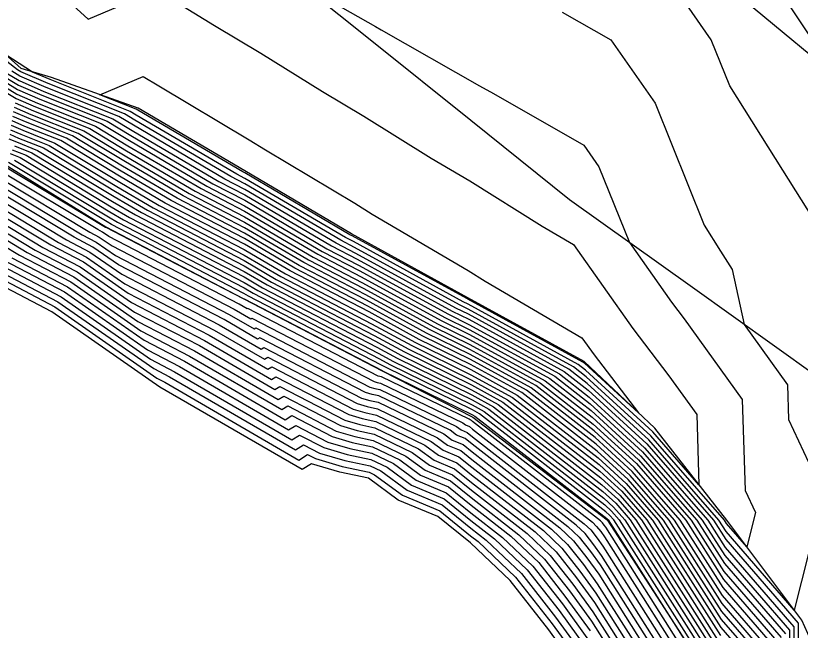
# Model space of a CAD drawing. Extents: x 2188792 to 2191981, y 386090 to 389710.
# Drawn here: x 2189610.3 to 2189658.36, y 387148.12 to 387185.79 of the extents above; entities that cross this region are included whole.
import ezdxf

# ---------------------------------------------------------------- set-up
doc = ezdxf.new("R2010")
doc.units = 0
for name, color, linetype in [('DTM Contours Major', 7, 'Continuous'), ('DTM Contours Minor', 7, 'Continuous'), ('PH Exist DTM Breakline', 7, 'Continuous')]:
    doc.layers.add(name, color=color, linetype=linetype)

msp = doc.modelspace()

# ---------------------------------------------------------------- linework, layer by layer
at = {"layer": 'DTM Contours Major'}
for points in [[(2189660.644, 387182.016), (2189657.399, 387186.906), (2189656.467, 387190.749), (2189655.733, 387192.283), (2189649.822, 387196.392), (2189648.124, 387197.38), (2189642.976, 387200.921), (2189640.343, 387202.371), (2189636.297, 387205.111), (2189632.232, 387207.162), (2189630.076, 387207.774), (2189625.259, 387210.68), (2189623.827, 387211.413), (2189623.623, 387211.432), (2189615.573, 387216.185), (2189614.132, 387216.052), (2189607.523, 387219.388)], [(2189609.377, 387182.194), (2189610.459, 387181.538), (2189611.9, 387180.916), (2189615.896, 387179.323), (2189617.344, 387178.449), (2189622.379, 387175.487), (2189624.323, 387174.476), (2189629.361, 387171.512), (2189631.299, 387170.505), (2189636.802, 387167.489), (2189638.06, 387166.873), (2189643.601, 387163.835), (2189645.43, 387162.417), (2189648.823, 387159.307), (2189652.697, 387154.867), (2189653.764, 387153.188), (2189657.968, 387148.339), (2189657.964, 387146.175)], [(2189645.042, 387164.553), (2189637.997, 387168.415), (2189637.925, 387168.45), (2189630.898, 387172.301), (2189630.772, 387172.367), (2189624.335, 387176.154), (2189624.205, 387176.222), (2189617.77, 387180.007), (2189617.67, 387180.067), (2189615.46, 387180.949), (2189618.11, 387182.072), (2189619.056, 387181.486), (2189624.591, 387178.182), (2189625.592, 387177.56), (2189631.067, 387174.293), (2189632.133, 387173.628), (2189638.02, 387170.176), (2189639.053, 387169.528), (2189644.985, 387166.055), (2189645.723, 387165.004), (2189648.441, 387161.449), (2189645.131, 387164.484), (2189645.042, 387164.553)], [(2189656.657, 387147.247), (2189653.628, 387150.741), (2189651, 387154.874), (2189648.19, 387158.094), (2189645.729, 387160.35), (2189642.16, 387163.117), (2189638.122, 387165.331), (2189635.679, 387166.528), (2189631.7, 387168.709), (2189627.951, 387170.657), (2189624.31, 387172.799), (2189620.553, 387174.752), (2189616.918, 387176.89), (2189614.122, 387178.579), (2189611.253, 387179.723), (2189610.219, 387180.169)], [(2189609.978, 387178.8), (2189610.606, 387178.529), (2189612.347, 387177.835), (2189616.492, 387175.331), (2189618.726, 387174.017), (2189624.298, 387171.121), (2189626.541, 387169.802), (2189632.1, 387166.912), (2189634.555, 387165.567), (2189638.185, 387163.789), (2189640.719, 387162.4), (2189646.028, 387158.283), (2189647.557, 387156.882), (2189649.302, 387154.881), (2189653.492, 387148.293), (2189655.346, 387146.154)], [(2189609.959, 387177.335), (2189610.573, 387177.091), (2189616.066, 387173.773), (2189616.9, 387173.282), (2189624.286, 387169.444), (2189625.13, 387168.947), (2189632.501, 387165.116), (2189633.432, 387164.606), (2189638.248, 387162.247), (2189639.278, 387161.682), (2189646.326, 387156.216), (2189646.924, 387155.669), (2189647.605, 387154.888), (2189653.356, 387145.845)], [(2189609.352, 387175.825), (2189614.844, 387172.527), (2189615.418, 387172.225), (2189616.207, 387171.676), (2189623.677, 387167.799), (2189624.696, 387167.207), (2189624.763, 387167.248), (2189632.247, 387163.363), (2189632.447, 387163.305), (2189632.649, 387163.262), (2189637.683, 387160.833), (2189637.857, 387160.705), (2189638.088, 387160.609), (2189638.277, 387160.455), (2189645.62, 387154.74), (2189645.881, 387154.493), (2189646.135, 387154.168), (2189646.36, 387153.857), (2189652.258, 387144.532)], [(2189608.792, 387173.938), (2189612.447, 387171.743), (2189614.445, 387170.695), (2189617.186, 387168.785), (2189622.157, 387166.205), (2189625.748, 387164.118), (2189625.983, 387164.262), (2189630.964, 387161.677), (2189631.68, 387161.469), (2189632.401, 387161.316), (2189635.751, 387159.7), (2189636.478, 387159.166), (2189637.444, 387158.762), (2189638.235, 387158.12), (2189643.122, 387154.317), (2189644.108, 387153.38), (2189645.071, 387152.152), (2189645.921, 387150.976), (2189649.847, 387144.77)], [(2189610.051, 387170.959), (2189613.471, 387169.164), (2189618.165, 387165.894), (2189620.638, 387164.611), (2189626.799, 387161.029), (2189627.203, 387161.277), (2189629.681, 387159.991), (2189630.912, 387159.633), (2189632.152, 387159.37), (2189633.819, 387158.566), (2189635.099, 387157.627), (2189636.8, 387156.916), (2189638.192, 387155.785), (2189640.623, 387153.893), (2189642.335, 387152.268), (2189644.006, 387150.136), (2189645.482, 387148.095)]]:
    msp.add_lwpolyline(points, dxfattribs=at)
at = {"layer": 'DTM Contours Minor'}
for points in [[(2189659.58, 387172.679), (2189657.295, 387176.315), (2189654.04, 387181.492), (2189652.902, 387184.314), (2189648.424, 387190.758), (2189647.986, 387191.008), (2189641.91, 387194.318), (2189640.929, 387194.879), (2189635.421, 387197.891), (2189633.91, 387198.758), (2189628.956, 387201.477), (2189626.929, 387202.644), (2189623.82, 387203.204), (2189619.636, 387205.346), (2189614.788, 387205.801), (2189611.707, 387207.62), (2189604.461, 387206.951)], [(2189609.607, 387188.501), (2189611.974, 387188.108), (2189614.741, 387185.588), (2189618.95, 387187.372), (2189622.467, 387185.194), (2189625.304, 387183.501), (2189629.095, 387181.145), (2189631.628, 387179.634), (2189635.747, 387177.066), (2189638.111, 387175.68), (2189642.55, 387172.894), (2189644.475, 387171.767), (2189648.092, 387166.621), (2189650.311, 387163.718), (2189652.011, 387161.344), (2189652.153, 387157.041), (2189649.329, 387160.277), (2189645.191, 387164.07), (2189644.754, 387164.409)], [(2189627.683, 387187.784), (2189632.327, 387185.12), (2189632.685, 387184.924), (2189638.7, 387181.485), (2189639.559, 387181.017), (2189645.095, 387177.862), (2189646.018, 387176.533), (2189647.887, 387171.898), (2189650.46, 387168.237), (2189651.248, 387167.206), (2189654.791, 387162.259), (2189654.975, 387156.686), (2189655.606, 387155.333), (2189655.077, 387153.236), (2189653.846, 387154.657), (2189653.715, 387154.863), (2189649.202, 387160.034), (2189645.251, 387163.657), (2189644.465, 387164.266), (2189638.022, 387167.798), (2189637.476, 387168.066), (2189631.059, 387171.583), (2189630.208, 387172.025), (2189624.33, 387175.483), (2189623.474, 387175.928), (2189617.599, 387179.384), (2189616.961, 387179.77), (2189612.288, 387181.632), (2189610.603, 387182.359), (2189610.403, 387182.48), (2189607.485, 387184.738)], [(2189643.773, 387186.012), (2189646.76, 387184.31), (2189649.46, 387180.423), (2189652.47, 387172.96), (2189653.479, 387171.355), (2189654.187, 387170.228), (2189654.927, 387166.867), (2189657.572, 387163.174), (2189657.642, 387161.039), (2189659.777, 387156.457), (2189657.989, 387149.357), (2189653.819, 387154.167), (2189653.376, 387154.864), (2189649.076, 387159.792), (2189645.31, 387163.244), (2189644.177, 387164.122), (2189638.035, 387167.49), (2189637.251, 387167.873), (2189631.139, 387171.224), (2189629.926, 387171.854), (2189624.327, 387175.148), (2189623.109, 387175.781), (2189617.514, 387179.072), (2189616.606, 387179.621), (2189612.159, 387181.394), (2189610.555, 387182.085), (2189610.061, 387182.385)], [(2189644.754, 387164.409), (2189638.009, 387168.106), (2189637.7, 387168.258), (2189630.979, 387171.942), (2189630.49, 387172.196), (2189624.332, 387175.819), (2189623.839, 387176.075), (2189617.684, 387179.696), (2189617.315, 387179.918), (2189612.418, 387181.871), (2189611.332, 387182.339), (2189609.697, 387183.387)], [(2189608.351, 387181.908), (2189610.315, 387180.716), (2189611.512, 387180.2), (2189614.831, 387178.877), (2189617.088, 387177.513), (2189621.283, 387175.046), (2189624.315, 387173.47), (2189628.515, 387170.999), (2189631.539, 387169.427), (2189636.128, 387166.912), (2189638.097, 387165.948), (2189642.736, 387163.404), (2189645.609, 387161.177), (2189648.443, 387158.579), (2189651.678, 387154.871), (2189653.683, 387151.72), (2189657.181, 387147.684)], [(2189608.693, 387182.003), (2189610.363, 387180.99), (2189611.641, 387180.439), (2189615.186, 387179.025), (2189617.173, 387177.825), (2189621.648, 387175.193), (2189624.318, 387173.805), (2189628.797, 387171.17), (2189631.459, 387169.787), (2189636.352, 387167.105), (2189638.085, 387166.256), (2189643.025, 387163.548), (2189645.549, 387161.59), (2189648.569, 387158.822), (2189652.018, 387154.87), (2189653.71, 387152.209), (2189657.443, 387147.902)], [(2189609.035, 387182.099), (2189610.411, 387181.264), (2189611.771, 387180.677), (2189615.541, 387179.174), (2189617.258, 387178.137), (2189622.013, 387175.34), (2189624.32, 387174.141), (2189629.079, 387171.341), (2189631.379, 387170.146), (2189636.577, 387167.297), (2189638.072, 387166.564), (2189643.313, 387163.692), (2189645.49, 387162.004), (2189648.696, 387159.064), (2189652.357, 387154.868), (2189653.737, 387152.699), (2189657.706, 387148.121), (2189657.702, 387146.077)], [(2189609.719, 387182.289), (2189610.507, 387181.812), (2189612.03, 387181.155), (2189616.251, 387179.472), (2189617.429, 387178.76), (2189622.744, 387175.634), (2189624.325, 387174.812), (2189629.643, 387171.683), (2189631.219, 387170.864), (2189637.026, 387167.681), (2189638.047, 387167.181), (2189643.889, 387163.979), (2189645.37, 387162.83), (2189648.949, 387159.549), (2189653.036, 387154.866), (2189653.791, 387153.678), (2189658.23, 387148.558), (2189658.226, 387146.272)], [(2189610.267, 387180.443), (2189611.383, 387179.961), (2189614.477, 387178.728), (2189617.003, 387177.202), (2189620.918, 387174.899), (2189624.313, 387173.134), (2189628.233, 387170.828), (2189631.62, 387169.068), (2189635.903, 387166.72), (2189638.11, 387165.639), (2189642.448, 387163.261), (2189645.669, 387160.763), (2189648.316, 387158.337), (2189651.339, 387154.872), (2189653.655, 387151.23), (2189656.919, 387147.465)], [(2189656.132, 387146.81), (2189653.574, 387149.761), (2189650.321, 387154.877), (2189647.936, 387157.609), (2189645.848, 387159.523), (2189641.584, 387162.83), (2189638.147, 387164.714), (2189635.229, 387166.144), (2189631.86, 387167.99), (2189627.387, 387170.315), (2189624.306, 387172.128), (2189619.822, 387174.458), (2189616.747, 387176.266), (2189613.412, 387178.281), (2189610.995, 387179.245), (2189610.122, 387179.621)], [(2189656.395, 387147.028), (2189653.601, 387150.251), (2189650.66, 387154.875), (2189648.063, 387157.852), (2189645.789, 387159.937), (2189641.872, 387162.974), (2189638.135, 387165.022), (2189635.454, 387166.336), (2189631.78, 387168.349), (2189627.669, 387170.486), (2189624.308, 387172.463), (2189620.187, 387174.605), (2189616.832, 387176.578), (2189613.767, 387178.43), (2189611.124, 387179.484), (2189610.171, 387179.895)], [(2189610.026, 387179.073), (2189610.736, 387178.768), (2189612.702, 387177.984), (2189616.577, 387175.643), (2189619.092, 387174.164), (2189624.301, 387171.457), (2189626.823, 387169.973), (2189632.02, 387167.272), (2189634.78, 387165.759), (2189638.172, 387164.097), (2189641.007, 387162.543), (2189645.968, 387158.697), (2189647.683, 387157.124), (2189649.642, 387154.879), (2189653.519, 387148.782), (2189655.608, 387146.373)], [(2189655.87, 387146.591), (2189653.546, 387149.272), (2189649.981, 387154.878), (2189647.81, 387157.367), (2189645.908, 387159.11), (2189641.295, 387162.687), (2189638.16, 387164.405), (2189635.005, 387165.951), (2189631.94, 387167.631), (2189627.105, 387170.144), (2189624.303, 387171.792), (2189619.457, 387174.311), (2189616.662, 387175.955), (2189613.057, 387178.132), (2189610.865, 387179.006), (2189610.074, 387179.347)], [(2189609.882, 387178.252), (2189610.348, 387178.051), (2189611.638, 387177.537), (2189616.321, 387174.708), (2189617.996, 387173.723), (2189624.293, 387170.45), (2189625.976, 387169.46), (2189632.261, 387166.194), (2189634.106, 387165.182), (2189638.21, 387163.172), (2189640.143, 387162.112), (2189646.147, 387157.457), (2189647.303, 387156.397), (2189648.624, 387154.884), (2189653.438, 387147.314)], [(2189609.93, 387178.526), (2189610.477, 387178.29), (2189611.992, 387177.686), (2189616.406, 387175.02), (2189618.361, 387173.87), (2189624.296, 387170.786), (2189626.258, 387169.631), (2189632.18, 387166.553), (2189634.331, 387165.375), (2189638.198, 387163.48), (2189640.431, 387162.256), (2189646.087, 387157.87), (2189647.43, 387156.639), (2189648.963, 387154.882), (2189653.465, 387147.803)], [(2189610.218, 387177.813), (2189611.283, 387177.388), (2189616.236, 387174.396), (2189617.631, 387173.576), (2189624.291, 387170.115), (2189625.694, 387169.289), (2189632.341, 387165.835), (2189633.881, 387164.99), (2189638.223, 387162.863), (2189639.855, 387161.969), (2189646.207, 387157.043), (2189647.177, 387156.154), (2189648.284, 387154.885), (2189653.41, 387146.824)], [(2189610.089, 387177.574), (2189610.928, 387177.239), (2189616.151, 387174.084), (2189617.266, 387173.429), (2189624.289, 387169.779), (2189625.412, 387169.118), (2189632.421, 387165.475), (2189633.657, 387164.798), (2189638.235, 387162.555), (2189639.566, 387161.825), (2189646.267, 387156.63), (2189647.05, 387155.912), (2189647.945, 387154.886), (2189653.383, 387146.334)], [(2189653.301, 387144.866), (2189646.927, 387154.891), (2189646.67, 387155.184), (2189646.446, 387155.39), (2189638.702, 387161.395), (2189638.273, 387161.63), (2189632.983, 387164.221), (2189632.661, 387164.398), (2189624.566, 387168.605), (2189624.281, 387168.773), (2189616.17, 387172.987), (2189615.895, 387173.149), (2189609.863, 387176.793)], [(2189610.218, 387176.942), (2189615.981, 387173.461), (2189616.535, 387173.135), (2189624.284, 387169.108), (2189624.848, 387168.776), (2189632.581, 387164.757), (2189633.207, 387164.414), (2189638.26, 387161.938), (2189638.99, 387161.538), (2189646.386, 387155.803), (2189646.797, 387155.427), (2189647.266, 387154.889), (2189653.329, 387145.355)], [(2189652.741, 387144.484), (2189646.448, 387154.433), (2189646.348, 387154.571), (2189646.236, 387154.715), (2189646.12, 387154.825), (2189638.286, 387160.922), (2189638.217, 387160.978), (2189638.133, 387161.013), (2189638.069, 387161.06), (2189632.699, 387163.651), (2189632.601, 387163.672), (2189632.503, 387163.7), (2189624.518, 387167.845), (2189624.485, 387167.824), (2189623.98, 387168.118), (2189616.011, 387172.254), (2189615.613, 387172.531), (2189615.323, 387172.684), (2189609.464, 387176.203)], [(2189609.576, 387176.58), (2189615.803, 387172.84), (2189615.808, 387172.837), (2189615.816, 387172.832), (2189620.171, 387170.571), (2189624.279, 387168.437), (2189624.284, 387168.434), (2189632.741, 387164.038), (2189632.758, 387164.029), (2189638.285, 387161.321), (2189638.414, 387161.251), (2189646.506, 387154.976), (2189646.544, 387154.942), (2189646.587, 387154.892), (2189650.88, 387148.142), (2189653.223, 387144.436)], [(2189609.24, 387175.448), (2189614.365, 387172.37), (2189615.224, 387171.919), (2189616.403, 387171.098), (2189623.373, 387167.48), (2189624.906, 387166.589), (2189625.007, 387166.65), (2189631.99, 387163.026), (2189632.294, 387162.937), (2189632.599, 387162.873), (2189637.296, 387160.606), (2189637.581, 387160.398), (2189637.959, 387160.239), (2189638.269, 387159.988), (2189645.121, 387154.655), (2189645.526, 387154.27), (2189645.923, 387153.765), (2189646.272, 387153.281), (2189651.776, 387144.579)], [(2189651.294, 387144.627), (2189646.185, 387152.705), (2189645.71, 387153.362), (2189645.172, 387154.048), (2189644.621, 387154.571), (2189638.26, 387159.521), (2189637.83, 387159.87), (2189637.305, 387160.09), (2189636.91, 387160.38), (2189632.55, 387162.483), (2189632.14, 387162.57), (2189631.734, 387162.688), (2189625.251, 387166.053), (2189625.116, 387165.971), (2189623.069, 387167.161), (2189616.599, 387170.52), (2189615.029, 387171.613), (2189613.885, 387172.213), (2189609.128, 387175.071)], [(2189608.904, 387174.316), (2189612.927, 387171.9), (2189614.639, 387171.001), (2189616.99, 387169.363), (2189622.461, 387166.524), (2189625.537, 387164.736), (2189625.739, 387164.859), (2189631.22, 387162.014), (2189631.833, 387161.836), (2189632.45, 387161.705), (2189636.137, 387159.926), (2189636.754, 387159.474), (2189637.573, 387159.132), (2189638.243, 387158.587), (2189643.621, 387154.401), (2189644.463, 387153.603), (2189645.284, 387152.555), (2189646.009, 387151.552), (2189650.329, 387144.722)], [(2189609.016, 387174.693), (2189613.406, 387172.056), (2189614.834, 387171.307), (2189616.795, 387169.941), (2189622.765, 387166.843), (2189625.327, 387165.353), (2189625.495, 387165.456), (2189631.477, 387162.351), (2189631.987, 387162.203), (2189632.5, 387162.094), (2189636.523, 387160.153), (2189637.029, 387159.782), (2189637.701, 387159.501), (2189638.252, 387159.054), (2189644.121, 387154.486), (2189644.817, 387153.825), (2189645.497, 387152.958), (2189646.097, 387152.129), (2189650.811, 387144.675)], [(2189608.681, 387173.561), (2189611.968, 387171.586), (2189614.25, 387170.389), (2189617.382, 387168.207), (2189621.854, 387165.886), (2189625.958, 387163.5), (2189626.227, 387163.665), (2189630.707, 387161.34), (2189631.526, 387161.102), (2189632.351, 387160.927), (2189635.364, 387159.473), (2189636.202, 387158.858), (2189637.315, 387158.393), (2189638.226, 387157.653), (2189642.622, 387154.232), (2189643.753, 387153.158), (2189644.858, 387151.749), (2189645.833, 387150.4), (2189649.364, 387144.818)], [(2189608.457, 387172.806), (2189611.009, 387171.273), (2189613.86, 387169.776), (2189617.774, 387167.051), (2189621.246, 387165.248), (2189626.379, 387162.265), (2189626.715, 387162.471), (2189630.194, 387160.665), (2189631.219, 387160.368), (2189632.252, 387160.149), (2189634.591, 387159.02), (2189635.651, 387158.243), (2189637.057, 387157.655), (2189638.209, 387156.719), (2189641.623, 387154.063), (2189643.044, 387152.713), (2189644.432, 387150.942), (2189645.658, 387149.248), (2189648.399, 387144.913)], [(2189608.569, 387173.183), (2189611.489, 387171.429), (2189614.055, 387170.083), (2189617.578, 387167.629), (2189621.55, 387165.567), (2189626.168, 387162.883), (2189626.471, 387163.068), (2189630.451, 387161.002), (2189631.373, 387160.735), (2189632.301, 387160.538), (2189634.978, 387159.246), (2189635.926, 387158.551), (2189637.186, 387158.024), (2189638.218, 387157.186), (2189642.122, 387154.147), (2189643.399, 387152.935), (2189644.645, 387151.346), (2189645.746, 387149.824), (2189648.882, 387144.865)], [(2189608.345, 387172.428), (2189610.53, 387171.116), (2189613.666, 387169.47), (2189617.97, 387166.472), (2189620.942, 387164.93), (2189626.589, 387161.647), (2189626.959, 387161.874), (2189629.937, 387160.328), (2189631.066, 387160.001), (2189632.202, 387159.759), (2189634.205, 387158.793), (2189635.375, 387157.935), (2189636.928, 387157.285), (2189638.201, 387156.252), (2189641.123, 387153.978), (2189642.69, 387152.49), (2189644.219, 387150.539), (2189645.57, 387148.672), (2189647.917, 387144.961)], [(2189608.613, 387170.489), (2189612.886, 387168.246), (2189618.753, 387164.16), (2189619.727, 387163.654), (2189627.43, 387159.176), (2189627.935, 387159.486), (2189628.911, 387158.979), (2189630.452, 387158.532), (2189632.003, 387158.203), (2189632.659, 387157.886), (2189634.272, 387156.703), (2189636.413, 387155.808), (2189638.167, 387154.384), (2189639.124, 387153.639), (2189641.271, 387151.6), (2189643.367, 387148.926), (2189645.219, 387146.367)], [(2189609.092, 387170.645), (2189613.081, 387168.552), (2189618.557, 387164.738), (2189620.031, 387163.973), (2189627.22, 387159.794), (2189627.691, 387160.083), (2189629.168, 387159.316), (2189630.605, 387158.899), (2189632.053, 387158.592), (2189633.046, 387158.113), (2189634.548, 387157.011), (2189636.542, 387156.178), (2189638.175, 387154.851), (2189639.624, 387153.724), (2189641.626, 387151.823), (2189643.58, 387149.33), (2189645.306, 387146.943)], [(2189609.571, 387170.802), (2189613.276, 387168.858), (2189618.361, 387165.316), (2189620.334, 387164.292), (2189627.01, 387160.412), (2189627.447, 387160.68), (2189629.424, 387159.654), (2189630.759, 387159.266), (2189632.103, 387158.981), (2189633.432, 387158.34), (2189634.823, 387157.319), (2189636.671, 387156.547), (2189638.184, 387155.318), (2189640.124, 387153.809), (2189641.98, 387152.045), (2189643.793, 387149.733), (2189645.394, 387147.519)], [(2189608.133, 387170.332), (2189612.692, 387167.94), (2189618.949, 387163.582), (2189619.423, 387163.335), (2189627.641, 387158.559), (2189628.179, 387158.888), (2189628.654, 387158.642), (2189630.298, 387158.165), (2189631.953, 387157.814), (2189632.273, 387157.66), (2189633.996, 387156.396), (2189636.284, 387155.439), (2189638.158, 387153.917), (2189638.624, 387153.555), (2189640.917, 387151.378), (2189643.154, 387148.523), (2189645.131, 387145.791)]]:
    msp.add_lwpolyline(points, dxfattribs=at)
at = {"layer": 'PH Exist DTM Breakline'}
for points in [[(2189559.897, 387269.812), (2189566.393, 387263.836), (2189572.889, 387257.86), (2189579.385, 387251.884), (2189584.933, 387246.806), (2189590.48, 387241.728), (2189596.028, 387236.65), (2189601.575, 387231.572), (2189609.054, 387224.941), (2189616.533, 387218.311), (2189624.012, 387211.68), (2189630.186, 387206.727), (2189636.361, 387201.773), (2189642.535, 387196.819), (2189648.71, 387191.865), (2189654.994, 387186.679), (2189661.279, 387181.493), (2189667.563, 387176.306), (2189673.848, 387171.12), (2189680.117, 387166.906), (2189686.386, 387162.692), (2189692.656, 387158.478)], [(2189687.885, 387143.417), (2189680.868, 387148.397), (2189673.851, 387153.378), (2189666.833, 387158.358), (2189659.299, 387163.743), (2189651.765, 387169.127), (2189644.23, 387174.512), (2189638.171, 387179.372), (2189632.112, 387184.232), (2189626.052, 387189.092), (2189619.993, 387193.952), (2189614.651, 387198.13), (2189609.309, 387202.308), (2189603.967, 387206.486), (2189597.339, 387210.219), (2189590.711, 387213.951), (2189578.494, 387216.985), (2189569.669, 387217.599), (2189556.903, 387216.776), (2189549.728, 387214.976)], [(2189511.975, 387142.54), (2189519.906, 387151.306), (2189525.176, 387158.622), (2189530.447, 387165.937), (2189533.254, 387171.691), (2189536.124, 387174.047), (2189541.684, 387178.187), (2189548.439, 387183.031), (2189558.886, 387189.419), (2189561.946, 387190.951), (2189569.457, 387193.841), (2189575.705, 387193.645), (2189585.277, 387191.182), (2189591.774, 387188.584), (2189597.589, 387184.556), (2189603.403, 387180.528), (2189609.607, 387176.686), (2189615.812, 387172.843), (2189624.279, 387168.431), (2189632.746, 387164.019), (2189638.291, 387161.19), (2189646.518, 387154.892), (2189653.277, 387144.431)], [(2189659.375, 387146.7), (2189658.451, 387148.742), (2189653.857, 387154.862), (2189649.446, 387160.5), (2189645.116, 387164.59), (2189637.993, 387168.508), (2189630.87, 387172.427), (2189624.336, 387176.274), (2189617.801, 387180.122), (2189612.487, 387181.998), (2189610.635, 387182.545), (2189607.813, 387185.076)], [(2189645.047, 387145.244), (2189642.952, 387148.141), (2189640.58, 387151.167), (2189638.15, 387153.474), (2189636.162, 387155.089), (2189633.734, 387156.104), (2189631.906, 387157.444), (2189630.152, 387157.817), (2189628.411, 387158.322), (2189627.84, 387157.973), (2189619.135, 387163.033), (2189612.507, 387167.649), (2189607.679, 387170.183)]]:
    msp.add_lwpolyline(points, dxfattribs=at)

doc.saveas('drawing.dxf')
